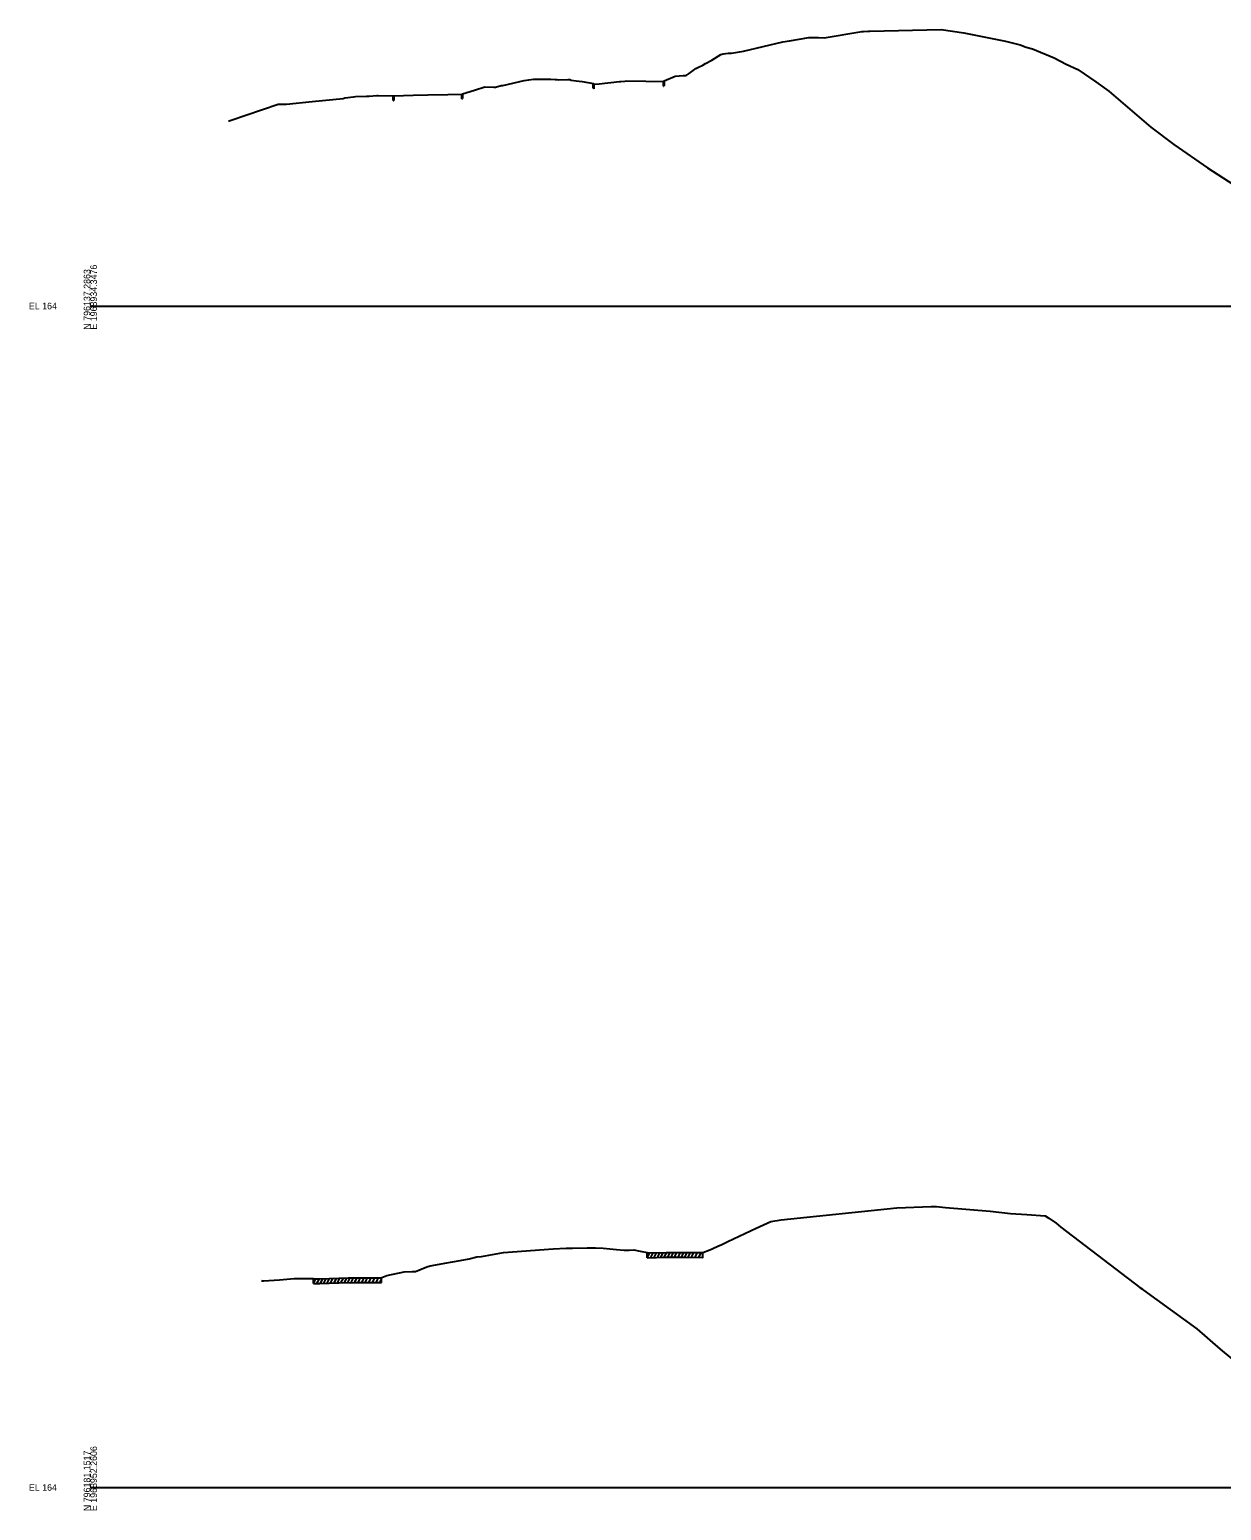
# Model space of a CAD drawing. Extents: x 1017 to 19997, y -1947 to 50737.
# Drawn here: x 15974 to 16479, y 2990 to 3617 of the extents above; entities that cross this region are included whole.
import ezdxf

# ---------------------------------------------------------------- set-up
doc = ezdxf.new("R2010")
doc.units = 0
for name, color, linetype in [('RD_GPK_XS_Cell', 7, 'Continuous'), ('RD_XS_ExGround', 7, 'Continuous'), ('RD_XS_ExPaveRet', 7, 'Continuous')]:
    doc.layers.add(name, color=color, linetype=linetype)

msp = doc.modelspace()

# ---------------------------------------------------------------- linework, layer by layer
at = {"layer": 'RD_GPK_XS_Cell'}
for p, q in [((16000, 3500), (16600, 3500)), ((16000, 3000), (16600, 3000))]:
    msp.add_line(p, q, dxfattribs=at)
at = {"layer": 'RD_XS_ExGround'}
for points in [[(16058.47, 3578.32), (16058.77, 3578.4), (16059.6, 3578.68), (16079.52, 3585.36), (16083.07, 3585.49), (16093.93, 3586.62), (16106.95, 3587.86), (16107.7, 3588.04), (16111.38, 3588.59), (16112.2, 3588.64), (16116.84, 3588.76), (16118.02, 3588.84), (16121.31, 3589.05), (16121.88, 3589.03), (16128.35, 3589.01), (16128.48, 3589.01), (16136.62, 3589.24), (16142.83, 3589.41), (16151.38, 3589.57), (16157.36, 3589.66), (16157.48, 3589.86), (16162.54, 3591.33), (16166.91, 3592.69), (16170.84, 3592.62), (16171.47, 3592.61), (16173.89, 3593.26), (16174.56, 3593.37), (16183.62, 3595.45), (16185.59, 3595.74), (16187.52, 3595.94), (16189.56, 3596.05), (16191.83, 3596.05), (16193.3, 3596.02), (16194.85, 3596), (16196.75, 3595.91), (16197.14, 3595.89), (16197.48, 3595.88), (16198.05, 3595.77), (16202.14, 3595.9), (16202.91, 3595.92), (16203.51, 3595.57), (16205.68, 3595.34), (16208.17, 3595.02), (16213.02, 3594.14), (16213.15, 3593.94), (16215.38, 3594.09), (16223.98, 3595), (16224.54, 3595.03), (16226.19, 3595.22), (16227.1, 3595.3), (16235.08, 3595.15), (16242.76, 3595.07), (16242.88, 3595.27), (16247.52, 3597.33), (16250.88, 3597.5), (16252.12, 3597.58), (16253.42, 3598.47), (16256.21, 3600.48), (16257.42, 3601.1), (16259.21, 3601.95), (16260.36, 3602.66), (16263.1, 3604.09), (16266.87, 3606.4), (16267.86, 3606.69), (16270.11, 3606.98), (16270.72, 3606.97), (16271.34, 3607), (16274.76, 3607.64), (16276.52, 3607.84), (16293.1, 3611.82), (16295.93, 3612.19), (16304.16, 3613.59), (16306.25, 3613.66), (16308.18, 3613.61), (16310.61, 3613.49), (16326.57, 3616.12), (16327.28, 3616.2), (16329.08, 3616.31), (16329.88, 3616.34), (16360.18, 3616.97), (16369.75, 3615.67), (16387.29, 3612.11), (16393.6, 3610.49), (16396.04, 3609.59), (16398.72, 3608.82), (16407.96, 3604.97), (16413.07, 3602.41), (16418.01, 3600.05), (16425.58, 3594.94), (16431.06, 3590.87), (16448.82, 3575.75), (16458.6, 3568.29), (16472.78, 3558.53), (16485.91, 3550.05)], [(16072.46, 3087.59), (16072.87, 3087.5), (16073.31, 3087.42), (16080, 3087.85), (16086.33, 3088.41), (16094.36, 3088.42), (16094.46, 3088.26), (16097.1, 3088.35), (16109.11, 3088.68), (16110, 3088.67), (16112.04, 3088.68), (16123.2, 3088.71), (16123.32, 3088.91), (16125.53, 3089.69), (16132.82, 3091.29), (16136.24, 3091.4), (16137.6, 3091.44), (16142.44, 3093.33), (16143.9, 3093.76), (16146.28, 3094.23), (16150.11, 3094.97), (16156.49, 3096.06), (16160.38, 3096.77), (16163.54, 3097.57), (16165.52, 3097.79), (16174.88, 3099.47), (16195.95, 3100.97), (16201.39, 3101.25), (16204.04, 3101.22), (16210.35, 3101.36), (16213.79, 3101.4), (16217.05, 3101.27), (16222.67, 3100.68), (16226.01, 3100.46), (16228.08, 3100.49), (16230.01, 3100.52), (16232.71, 3100), (16235.63, 3099.45), (16235.74, 3099.25), (16243.68, 3099.42), (16247.3, 3099.51), (16250.99, 3099.45), (16259.26, 3099.38), (16262.24, 3100.56), (16263.22, 3100.95), (16265.89, 3102.23), (16267.04, 3102.73), (16267.6, 3103.01), (16269.78, 3104.07), (16281.79, 3109.72), (16288.06, 3112.55), (16292.37, 3113.23), (16341.39, 3118.34), (16355.87, 3118.95), (16358.1, 3118.88), (16361.91, 3118.49), (16380.84, 3116.88), (16389.41, 3115.88), (16396.33, 3115.47), (16404.06, 3114.92), (16405.62, 3113.97), (16408.75, 3111.83), (16410.79, 3110.21), (16444.25, 3084.69), (16445.29, 3083.89), (16445.71, 3083.56), (16468.27, 3067.2), (16478.14, 3058.57), (16491.26, 3047.73)]]:
    msp.add_lwpolyline(points, dxfattribs=at)
at = {"layer": 'RD_XS_ExPaveRet'}
for p, q in [((16212.88, 3592.17), (16212.88, 3594.17)), ((16212.88, 3592.17), (16213.02, 3592.14)), ((16213.02, 3592.14), (16213.15, 3591.94)), ((16213.15, 3593.94), (16213.15, 3591.94)), ((16242.59, 3593.07), (16242.59, 3595.07)), ((16242.59, 3593.07), (16242.76, 3593.07)), ((16242.76, 3593.07), (16242.88, 3593.27)), ((16242.88, 3595.27), (16242.88, 3593.27)), ((16128.2, 3587.01), (16128.2, 3589.01)), ((16128.2, 3587.01), (16128.35, 3587.01)), ((16128.35, 3587.01), (16128.48, 3587.01)), ((16128.48, 3589.01), (16128.48, 3587.01)), ((16157.2, 3587.65), (16157.2, 3589.65)), ((16157.2, 3587.65), (16157.36, 3587.66)), ((16157.36, 3587.66), (16157.48, 3587.86)), ((16157.48, 3589.86), (16157.48, 3587.86)), ((16235.74, 3097.25), (16236.75, 3099.27)), ((16235.74, 3097.25), (16235.74, 3099.25)), ((16237.18, 3097.28), (16238.19, 3099.3)), ((16238.62, 3097.31), (16239.63, 3099.33)), ((16240.06, 3097.34), (16241.07, 3099.37)), ((16241.5, 3097.37), (16242.51, 3099.4)), ((16242.94, 3097.41), (16243.95, 3099.43)), ((16244.39, 3097.44), (16245.4, 3099.46)), ((16245.85, 3097.47), (16246.86, 3099.5)), ((16247.31, 3097.51), (16248.3, 3099.49)), ((16248.74, 3097.49), (16249.73, 3099.47)), ((16250.17, 3097.46), (16251.16, 3099.45)), ((16251.6, 3097.45), (16252.59, 3099.44)), ((16253.04, 3097.43), (16254.03, 3099.42)), ((16254.47, 3097.42), (16255.47, 3099.41)), ((16255.99, 3097.41), (16256.98, 3099.4)), ((16257.51, 3097.39), (16258.5, 3099.38)), ((16259.03, 3097.38), (16259.26, 3097.83)), ((16259.26, 3097.38), (16259.26, 3099.38)), ((16094.46, 3086.26), (16095.48, 3088.29)), ((16094.46, 3086.26), (16094.46, 3088.26)), ((16095.92, 3086.31), (16096.93, 3088.34)), ((16097.37, 3086.36), (16098.38, 3088.39)), ((16098.81, 3086.4), (16099.83, 3088.43)), ((16100.26, 3086.44), (16101.27, 3088.47)), ((16101.7, 3086.48), (16102.71, 3088.51)), ((16103.15, 3086.52), (16104.17, 3088.55)), ((16104.61, 3086.56), (16105.63, 3088.59)), ((16106.08, 3086.6), (16107.09, 3088.63)), ((16107.54, 3086.64), (16108.55, 3088.67)), ((16109, 3086.68), (16110, 3088.67)), ((16110.44, 3086.68), (16111.44, 3088.68)), ((16111.88, 3086.68), (16112.89, 3088.68)), ((16113.33, 3086.68), (16114.33, 3088.69)), ((16114.85, 3086.69), (16115.85, 3088.69)), ((16116.38, 3086.69), (16117.38, 3088.69)), ((16117.91, 3086.7), (16118.91, 3088.7)), ((16119.44, 3086.7), (16120.44, 3088.7)), ((16120.97, 3086.7), (16121.97, 3088.71)), ((16122.5, 3086.71), (16123.2, 3088.1)), ((16123.2, 3086.71), (16123.2, 3088.71))]:
    msp.add_line(p, q, dxfattribs=at)
for points in [[(16235.74, 3097.25), (16243.68, 3097.42), (16247.3, 3097.51), (16250.99, 3097.45), (16259.26, 3097.38), (16259.26, 3097.38)], [(16094.46, 3086.26), (16094.46, 3086.26), (16097.1, 3086.35), (16109.11, 3086.68), (16110, 3086.67), (16112.04, 3086.68), (16123.2, 3086.71)]]:
    msp.add_lwpolyline(points, dxfattribs=at)

# ---------------------------------------------------------------- texts
at = {"layer": 'RD_GPK_XS_Cell'}
for s, p in [('E 1968934.3476', (16002.8, 3490)), ('N 796137.2863', (16000, 3490)), ('N 796181.1517', (16000, 2990)), ('E 1968952.2606', (16002.8, 2990))]:
    msp.add_text(s, height=2.8, rotation=90, dxfattribs=at).set_placement(p)
for p in [(15974, 3498.6), (15974, 2998.6)]:
    msp.add_text('EL 164', height=2.8, dxfattribs=at).set_placement(p)

doc.saveas('drawing.dxf')
